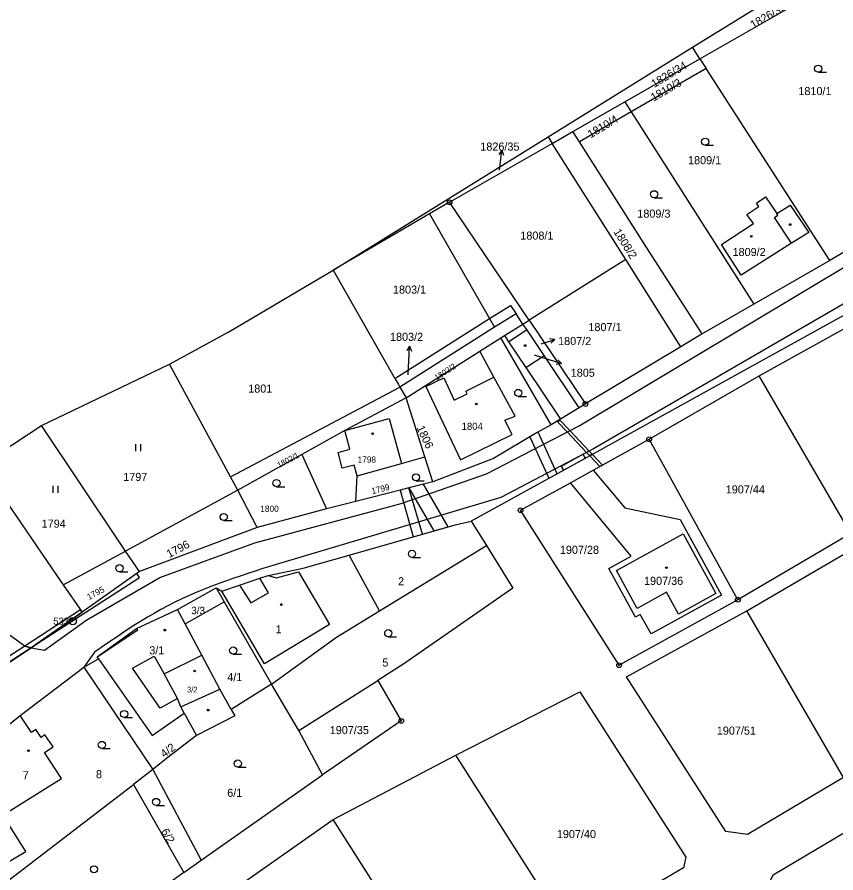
# Model space of a CAD drawing. Extents: x -504988 to -494607, y -1123820 to -1114018.
# Drawn here: x -497559.8 to -497387.8, y -1119117.8 to -1118938 of the extents above; entities that cross this region are included whole.
import ezdxf

# ---------------------------------------------------------------- set-up
doc = ezdxf.new("R2010")
doc.units = 0
for name, color, linetype in [('Hranice parcel', 7, 'Continuous'), ('Parcelní čísla', 7, 'Continuous'), ('Pop  PČ popisy', 7, 'Continuous'), ('Vnitřní kresba', 7, 'Continuous'), ('Věcná břemena k části', 7, 'Continuous'), ('Značky bodu BP', 7, 'Continuous'), ('Značky budov', 7, 'Continuous'), ('Značky kultur', 7, 'Continuous')]:
    doc.layers.add(name, color=color, linetype=linetype)

msp = doc.modelspace()

# ---------------------------------------------------------------- linework, layer by layer
at = {"layer": 'Hranice parcel'}
for p, q in [((-497417.92, -1118944.37), (-497390.42, -1118927.3)), ((-497416.37, -1118946.79), (-497388.24, -1118930.66)), ((-497448.24, -1118963.19), (-497417.92, -1118944.37)), ((-497416.37, -1118946.79), (-497417.92, -1118944.37)), ((-497432.14, -1118955.84), (-497416.37, -1118946.79)), ((-497416.37, -1118946.79), (-497415.08, -1118948.79)), ((-497415.08, -1118948.79), (-497430.81, -1118957.93)), ((-497389.12, -1118989.16), (-497415.08, -1118948.79)), ((-497443.03, -1118962.08), (-497432.14, -1118955.84)), ((-497432.14, -1118955.84), (-497430.81, -1118957.93)), ((-497430.81, -1118957.93), (-497441.66, -1118964.23)), ((-497430.81, -1118957.93), (-497405.02, -1118998.3)), ((-497493.36, -1118991.19), (-497448.24, -1118963.19)), ((-497448.24, -1118963.19), (-497447.37, -1118964.57)), ((-497447.37, -1118964.57), (-497443.03, -1118962.08)), ((-497441.66, -1118964.23), (-497443.03, -1118962.08)), ((-497431.96, -1118988.97), (-497447.37, -1118964.57)), ((-497360.95, -1118972.56), (-497389.12, -1118989.16)), ((-497452.26, -1119001.7), (-497468.94, -1118976.93)), ((-497431.96, -1118988.97), (-497452.26, -1119001.7)), ((-497420.41, -1119007.27), (-497431.96, -1118988.97)), ((-497389.12, -1118989.16), (-497405.02, -1118998.3)), ((-497493.36, -1118991.19), (-497480.41, -1119013.91)), ((-497405.02, -1118998.3), (-497415.91, -1119004.56)), ((-497453.53, -1119002.49), (-497454.98, -1119000.34)), ((-497403.94, -1119013.36), (-497378.6, -1118999.25)), ((-497453.53, -1119002.49), (-497452.26, -1119001.7)), ((-497452.74, -1119003.67), (-497453.53, -1119002.49)), ((-497452.26, -1119001.7), (-497440.42, -1119019.29)), ((-497456.54, -1119006.23), (-497452.74, -1119003.67)), ((-497449.1, -1119009.08), (-497452.74, -1119003.67)), ((-497415.91, -1119004.56), (-497420.41, -1119007.27)), ((-497420.41, -1119007.27), (-497440.42, -1119019.29)), ((-497474.01, -1119015.42), (-497462.61, -1119008.21)), ((-497441.71, -1119020.07), (-497449.1, -1119009.08)), ((-497554.65, -1119023.8), (-497527.74, -1119010.94)), ((-497514.92, -1119034.62), (-497527.74, -1119010.94)), ((-497427.03, -1119026.7), (-497403.94, -1119013.36)), ((-497384.72, -1119046.51), (-497403.94, -1119013.36)), ((-497514.92, -1119034.62), (-497479.37, -1119015.74)), ((-497479.37, -1119015.74), (-497478.08, -1119018)), ((-497478.08, -1119018), (-497474.01, -1119015.42)), ((-497474.16, -1119030.39), (-497478.08, -1119018)), ((-497440.42, -1119019.29), (-497441.71, -1119020.07)), ((-497567.32, -1119032.14), (-497554.65, -1119023.8)), ((-497438.81, -1119033.21), (-497427.03, -1119026.7)), ((-497408.42, -1119060.4), (-497427.03, -1119026.7)), ((-497499.94, -1119029.87), (-497513.39, -1119037.42)), ((-497499.94, -1119029.87), (-497494.76, -1119041.35)), ((-497472.49, -1119035.66), (-497474.16, -1119030.39)), ((-497443.56, -1119035.83), (-497438.81, -1119033.21)), ((-497513.39, -1119037.42), (-497514.92, -1119034.62)), ((-497472.49, -1119035.66), (-497488.64, -1119039.79)), ((-497513.39, -1119037.42), (-497536.97, -1119050.19)), ((-497509.36, -1119045.24), (-497513.39, -1119037.42)), ((-497488.64, -1119039.79), (-497494.76, -1119041.35)), ((-497494.76, -1119041.35), (-497509.36, -1119045.24)), ((-497464.4, -1119043.91), (-497461.22, -1119049)), ((-497509.36, -1119045.24), (-497534.08, -1119054.51)), ((-497384.72, -1119046.51), (-497408.42, -1119060.4)), ((-497483.68, -1119062.76), (-497461.22, -1119049)), ((-497406.5, -1119062.77), (-497383.22, -1119049.11)), ((-497550.05, -1119057.28), (-497536.97, -1119050.19)), ((-497534.08, -1119054.51), (-497536.97, -1119050.19)), ((-497483.68, -1119062.76), (-497490.06, -1119051.04)), ((-497550.05, -1119057.28), (-497546.11, -1119063.03)), ((-497526.09, -1119062.47), (-497517.99, -1119057.89)), ((-497517.99, -1119057.89), (-497516.29, -1119060.84)), ((-497524.49, -1119065.47), (-497516.29, -1119060.84)), ((-497516.29, -1119060.84), (-497506.31, -1119078.17)), ((-497546.11, -1119063.03), (-497556.77, -1119070.5)), ((-497524.49, -1119065.47), (-497526.09, -1119062.47)), ((-497386.22, -1119097.78), (-497406.5, -1119062.77)), ((-497520.98, -1119072.06), (-497524.49, -1119065.47)), ((-497556.77, -1119070.5), (-497566.82, -1119077.07)), ((-497545.77, -1119074.58), (-497542.68, -1119072.8)), ((-497559.11, -1119084.74), (-497545.77, -1119074.58)), ((-497545.77, -1119074.58), (-497531.25, -1119096.09)), ((-497506.31, -1119078.17), (-497514.8, -1119083.48)), ((-497500.59, -1119087.91), (-497506.31, -1119078.17)), ((-497500.59, -1119087.91), (-497484.01, -1119077.36)), ((-497514.8, -1119083.48), (-497514.06, -1119084.82)), ((-497575.6, -1119097.83), (-497559.11, -1119084.74)), ((-497524.66, -1119084.25), (-497522.06, -1119088.95)), ((-497514.06, -1119084.82), (-497522.06, -1119088.95)), ((-497495.63, -1119097.19), (-497500.59, -1119087.91)), ((-497493.39, -1119106.55), (-497467.61, -1119093.04)), ((-497443.59, -1119130.75), (-497467.61, -1119093.04)), ((-497531.25, -1119096.09), (-497535.33, -1119099.24)), ((-497531.25, -1119096.09), (-497521.08, -1119115.11)), ((-497521.08, -1119115.11), (-497495.63, -1119097.19)), ((-497563.57, -1119120.84), (-497535.33, -1119099.24)), ((-497535.33, -1119099.24), (-497524.74, -1119117.69)), ((-497517.96, -1119123.84), (-497493.39, -1119106.55)), ((-497468.54, -1119145.57), (-497493.39, -1119106.55)), ((-497524.74, -1119117.69), (-497521.08, -1119115.11)), ((-497524.74, -1119117.69), (-497553.66, -1119138.4))]:
    msp.add_line(p, q, dxfattribs=at)
for points in [[(-497243.47, -1118930.44), (-497249.39, -1118932.91), (-497288.53, -1118947.93), (-497318.97, -1118962.81), (-497354.91, -1118983.43), (-497442.8, -1119031.98), (-497464.4, -1119043.91)], [(-497468.94, -1118976.93), (-497464.05, -1118974.12), (-497447.37, -1118964.57)], [(-497415.91, -1119004.56), (-497427.66, -1118986.27), (-497441.66, -1118964.23)], [(-497393.51, -1118983.29), (-497397.13, -1118985.51), (-497407.69, -1118992.25), (-497411.83, -1118985.77), (-497405.15, -1118981.37), (-497406.52, -1118979.52), (-497404.01, -1118977.83), (-497404.5, -1118977.1), (-497402.57, -1118975.79), (-497400.22, -1118979.27)], [(-497468.94, -1118976.93), (-497473.16, -1118979.35), (-497493.36, -1118991.19)], [(-497400.22, -1118979.27), (-497397.4, -1118977.5), (-497393.51, -1118983.29)], [(-497527.74, -1119010.94), (-497515.3, -1119004.14), (-497493.36, -1118991.19)], [(-497480.41, -1119013.91), (-497460.53, -1119001.36), (-497456.15, -1118998.6), (-497454.98, -1119000.34)], [(-497454.98, -1119000.34), (-497459.49, -1119003.17), (-497479.37, -1119015.74)], [(-497462.61, -1119008.21), (-497458.2, -1119005.42), (-497457.41, -1119004.93), (-497456.54, -1119006.23)], [(-497456.54, -1119006.23), (-497452.91, -1119011.64), (-497449.1, -1119009.08)], [(-497474.01, -1119015.42), (-497473.93, -1119015.6), (-497466.62, -1119031.01), (-497455.82, -1119025.68), (-497457.32, -1119022.68), (-497455.14, -1119021.84), (-497459.63, -1119013.64), (-497462.61, -1119008.21)], [(-497480.41, -1119013.91), (-497479.69, -1119015.18), (-497479.37, -1119015.74)], [(-497478.08, -1119018), (-497490.95, -1119024.86), (-497499.94, -1119029.87)], [(-497441.71, -1119020.07), (-497445.66, -1119022.45), (-497447.64, -1119023.64), (-497450.53, -1119025.3), (-497459.74, -1119030.73), (-497472.49, -1119035.66)], [(-497536.97, -1119050.19), (-497538.5, -1119047.92), (-497554.65, -1119023.8)], [(-497488.64, -1119039.79), (-497488.36, -1119034.35), (-497479.06, -1119031.82), (-497474.16, -1119030.39)], [(-497567.32, -1119032.14), (-497551.47, -1119055.23), (-497550.05, -1119057.28)], [(-497438.81, -1119033.21), (-497432.17, -1119041.09), (-497420.52, -1119043.58), (-497411.83, -1119059.42), (-497426.64, -1119067.59), (-497428.9, -1119063.49), (-497429.89, -1119064.04), (-497435.51, -1119053.85), (-497430.79, -1119051.24), (-497443.56, -1119035.83)], [(-497408.42, -1119060.4), (-497433.35, -1119074.17), (-497454.04, -1119041.62), (-497443.56, -1119035.83)], [(-497490.06, -1119051.04), (-497467.8, -1119044.69), (-497464.4, -1119043.91)], [(-497556.77, -1119070.5), (-497558.11, -1119070.14), (-497565.7, -1119064.76), (-497568.93, -1119062.06), (-497586.61, -1119045.46)], [(-497461.22, -1119049), (-497455.64, -1119057.97), (-497478.32, -1119073.73), (-497484.01, -1119077.36)], [(-497517.99, -1119057.89), (-497516.78, -1119058.64), (-497513.07, -1119057.37), (-497508.76, -1119055.9), (-497507.03, -1119055.31), (-497499.68, -1119053.78), (-497490.06, -1119051.04)], [(-497534.08, -1119054.51), (-497537.71, -1119057.08), (-497546.11, -1119063.03)], [(-497542.68, -1119072.8), (-497542.94, -1119072.43), (-497534.7, -1119066.43), (-497526.09, -1119062.47)], [(-497506.31, -1119078.17), (-497492.72, -1119068.3), (-497483.68, -1119062.76)], [(-497386.22, -1119097.78), (-497406.41, -1119109.76), (-497410.92, -1119109.09), (-497431.78, -1119076.61), (-497406.5, -1119062.77)], [(-497542.68, -1119072.8), (-497531.4, -1119088.96), (-497524.66, -1119084.25)], [(-497524.66, -1119084.25), (-497525.39, -1119082.94), (-497526.05, -1119081.19), (-497528.89, -1119076.01), (-497520.98, -1119072.06)], [(-497514.8, -1119083.48), (-497517.16, -1119079.23), (-497520.98, -1119072.06)], [(-497484.01, -1119077.36), (-497479.08, -1119085.87), (-497495.63, -1119097.19)], [(-497467.61, -1119093.04), (-497441.62, -1119079.79), (-497419.33, -1119114.49), (-497419.85, -1119116.7), (-497443.59, -1119130.75)], [(-497565.05, -1119117.49), (-497557.91, -1119113.27), (-497560.81, -1119108.75), (-497562.77, -1119105.7), (-497550.43, -1119097.93), (-497553.99, -1119092.52), (-497552.15, -1119091.31), (-497553.9, -1119088.82), (-497554.7, -1119089.35), (-497555.8, -1119087.67), (-497556.76, -1119088.31), (-497559.11, -1119084.74)], [(-497522.06, -1119088.95), (-497528.04, -1119093.47), (-497531.25, -1119096.09)], [(-497359.54, -1119143.79), (-497381.01, -1119155.64), (-497402.74, -1119121.81), (-497401.02, -1119118.19), (-497381.2, -1119106.42)]]:
    msp.add_lwpolyline(points, dxfattribs=at)
at = {"layer": 'Pop  PČ popisy'}
for p, q in [((-497457.96, -1118965.97), (-497458.58, -1118966.9)), ((-497458.33, -1118968.95), (-497457.96, -1118965.97)), ((-497457.96, -1118965.97), (-497457.59, -1118967.03)), ((-497458.47, -1118970.14), (-497458.33, -1118968.95)), ((-497449.72, -1119006.66), (-497446.87, -1119005.73)), ((-497446.87, -1119005.73), (-497447.97, -1119005.57)), ((-497446.87, -1119005.73), (-497447.66, -1119006.52)), ((-497477.36, -1119007.17), (-497477.92, -1119008.15)), ((-497477.52, -1119010.17), (-497477.36, -1119007.17)), ((-497477.36, -1119007.17), (-497476.92, -1119008.2)), ((-497451.15, -1119008.96), (-497448.29, -1119009.88)), ((-497448.29, -1119009.88), (-497445.44, -1119010.81)), ((-497477.66, -1119013.17), (-497477.52, -1119010.17)), ((-497445.44, -1119010.81), (-497446.54, -1119010.97)), ((-497445.44, -1119010.81), (-497446.23, -1119010.02))]:
    msp.add_line(p, q, dxfattribs=at)
at = {"layer": 'Vnitřní kresba'}
for p, q in [((-497441.73, -1119023.85), (-497359.62, -1118974.72)), ((-497473.16, -1118979.35), (-497460.53, -1119001.36)), ((-497399.99, -1118979.61), (-497400.22, -1118979.27)), ((-497356.69, -1118981.17), (-497438.71, -1119028.68)), ((-497400.71, -1118980.12), (-497399.99, -1118979.61)), ((-497397.13, -1118985.51), (-497400.71, -1118980.12)), ((-497460.53, -1119001.36), (-497459.49, -1119003.17)), ((-497457.41, -1119004.93), (-497453.53, -1119002.49)), ((-497447.64, -1119023.64), (-497458.2, -1119005.42)), ((-497452.91, -1119011.64), (-497445.66, -1119022.45)), ((-497473.93, -1119015.6), (-497470.18, -1119013.82)), ((-497470.18, -1119013.82), (-497467.98, -1119018.47)), ((-497465.56, -1119016.57), (-497459.63, -1119013.64)), ((-497467.98, -1119018.47), (-497465.27, -1119017.18)), ((-497465.27, -1119017.18), (-497465.56, -1119016.57)), ((-497490.95, -1119024.86), (-497481.64, -1119022.33)), ((-497481.64, -1119022.33), (-497479.06, -1119031.82)), ((-497461.17, -1119033.93), (-497441.73, -1119023.85)), ((-497489.87, -1119028.81), (-497490.95, -1119024.86)), ((-497492.31, -1119029.48), (-497489.87, -1119028.81)), ((-497491.47, -1119032.79), (-497492.31, -1119029.48)), ((-497438.71, -1119028.68), (-497458.19, -1119038.91)), ((-497488.97, -1119032.11), (-497491.47, -1119032.79)), ((-497488.36, -1119034.35), (-497488.97, -1119032.11)), ((-497479.08, -1119040.16), (-497461.17, -1119033.93)), ((-497509.84, -1119048.48), (-497479.08, -1119040.16)), ((-497458.19, -1119038.91), (-497508.18, -1119053.88)), ((-497433.87, -1119054.3), (-497419.92, -1119046.6)), ((-497419.92, -1119046.6), (-497413.03, -1119059.08)), ((-497529.76, -1119055.77), (-497509.84, -1119048.48)), ((-497505.26, -1119055.79), (-497500.66, -1119054.52)), ((-497500.66, -1119054.52), (-497494.19, -1119065.63)), ((-497429.58, -1119062.22), (-497433.87, -1119054.3)), ((-497545.11, -1119064.66), (-497529.76, -1119055.77)), ((-497506.99, -1119058.97), (-497508.76, -1119055.9)), ((-497507.03, -1119055.31), (-497505.26, -1119055.79)), ((-497513.07, -1119057.37), (-497510.7, -1119061.04)), ((-497507.8, -1119073.88), (-497516.78, -1119058.64)), ((-497510.7, -1119061.04), (-497506.99, -1119058.97)), ((-497423.39, -1119058.81), (-497429.58, -1119062.22)), ((-497420.88, -1119063.41), (-497423.39, -1119058.81)), ((-497413.03, -1119059.08), (-497420.88, -1119063.41)), ((-497553.99, -1119070.98), (-497545.11, -1119064.66)), ((-497494.19, -1119065.63), (-497507.8, -1119073.88)), ((-497542.94, -1119072.43), (-497534.4, -1119066.76)), ((-497534.4, -1119066.76), (-497534.7, -1119066.43)), ((-497556.77, -1119070.5), (-497553.99, -1119070.98)), ((-497543.51, -1119071.44), (-497545.77, -1119074.58)), ((-497535.5, -1119074.77), (-497530.96, -1119072.24)), ((-497530.96, -1119072.24), (-497528.89, -1119076.01)), ((-497529.75, -1119083.18), (-497535.5, -1119074.77)), ((-497525.39, -1119082.94), (-497517.16, -1119079.23)), ((-497526.05, -1119081.19), (-497529.75, -1119083.18))]:
    msp.add_line(p, q, dxfattribs=at)
msp.add_lwpolyline([(-497508.18, -1119053.88), (-497509.74, -1119054.39), (-497511.33, -1119054.91), (-497512.89, -1119055.44), (-497514.45, -1119055.97), (-497516.02, -1119056.52), (-497517.56, -1119057.07), (-497519.1, -1119057.65), (-497520.64, -1119058.25), (-497522.16, -1119058.88), (-497523.66, -1119059.52), (-497525.17, -1119060.21), (-497526.64, -1119060.92), (-497528.1, -1119061.67), (-497529.56, -1119062.46), (-497530.99, -1119063.27), (-497532.41, -1119064.1), (-497533.83, -1119064.97), (-497535.22, -1119065.85), (-497536.61, -1119066.75), (-497538.01, -1119067.68), (-497539.39, -1119068.61), (-497540.76, -1119069.54), (-497542.14, -1119070.5), (-497543.51, -1119071.44)], dxfattribs=at)
at = {"layer": 'Věcná břemena k části'}
for points in [[(-497439.51, -1119030.16), (-497438.97, -1119029.86), (-497439.63, -1119029.17), (-497443.71, -1119024.88), (-497445.79, -1119022.7), (-497446.22, -1119023.12), (-497444.27, -1119025.17), (-497440.18, -1119029.45)], [(-497448.09, -1119034.9), (-497446.33, -1119033.93), (-497450.34, -1119025.19), (-497450.53, -1119025.3), (-497452.08, -1119026.21)], [(-497445.51, -1119032.41), (-497445.04, -1119033.21), (-497440.43, -1119030.67), (-497440.89, -1119029.84)], [(-497439.51, -1119030.16), (-497437.36, -1119032.41), (-497436.83, -1119032.11), (-497438.97, -1119029.86)], [(-497477.47, -1119036.93), (-497479.34, -1119037.41), (-497476.59, -1119047.2), (-497474.66, -1119046.65)], [(-497472.27, -1119045.96), (-497469.25, -1119045.1), (-497474.42, -1119036.15), (-497477.47, -1119036.93)], [(-497534.05, -1119055.75), (-497534.61, -1119054.88), (-497537.71, -1119057.08), (-497546.11, -1119063.03), (-497555.63, -1119069.7)], [(-497546.43, -1119062.56), (-497558.11, -1119070.14), (-497556.77, -1119070.5), (-497546.11, -1119063.03)], [(-497567.49, -1119076.18), (-497566.82, -1119077.07), (-497556.77, -1119070.5), (-497558.11, -1119070.14)]]:
    msp.add_lwpolyline(points, close=True, dxfattribs=at)
at = {"layer": 'Značky bodu BP'}
for centre, radius in [((-497468.94, -1118976.93), 0.5), ((-497468.94, -1118976.93), 0.0303), ((-497440.42, -1119019.29), 0.5), ((-497440.42, -1119019.29), 0.0303), ((-497427.03, -1119026.7), 0.5), ((-497427.03, -1119026.7), 0.0303), ((-497454.04, -1119041.62), 0.5), ((-497454.04, -1119041.62), 0.0303), ((-497408.42, -1119060.4), 0.5), ((-497408.42, -1119060.4), 0.0303), ((-497548.08, -1119064.91), 0.75), ((-497548.08, -1119064.91), 0.03), ((-497433.35, -1119074.17), 0.5), ((-497433.35, -1119074.17), 0.0303), ((-497479.08, -1119085.87), 0.5), ((-497479.08, -1119085.87), 0.0303)]:
    msp.add_circle(centre, radius, dxfattribs=at)
at = {"layer": 'Značky budov'}
for centre in [(-497397.43, -1118981.6), (-497405.58, -1118984.08), (-497453.08, -1119007.01), (-497463.33, -1119019.29), (-497485.09, -1119025.53), (-497423.4, -1119053.68), (-497504.27, -1119061.42), (-497528.74, -1119066.79), (-497522.46, -1119075.39), (-497519.63, -1119083.6), (-497557.35, -1119092.1)]:
    msp.add_circle(centre, 0.175, dxfattribs=at)
at = {"layer": 'Značky kultur'}
for p, q in [((-497391.55, -1118949.61), (-497389.8, -1118949.61)), ((-497415.27, -1118964.93), (-497413.52, -1118964.93)), ((-497425.98, -1118975.98), (-497424.23, -1118975.98)), ((-497454.52, -1119017.72), (-497452.77, -1119017.72)), ((-497534.81, -1119029.21), (-497534.81, -1119027.71)), ((-497533.81, -1119029.21), (-497533.81, -1119027.71)), ((-497552.16, -1119037.95), (-497552.16, -1119036.45)), ((-497551.16, -1119037.95), (-497551.16, -1119036.45)), ((-497505.29, -1119036.66), (-497503.54, -1119036.66)), ((-497476, -1119035.44), (-497474.25, -1119035.44)), ((-497516.37, -1119043.78), (-497514.62, -1119043.78)), ((-497476.83, -1119051.52), (-497475.08, -1119051.52)), ((-497538.25, -1119054.54), (-497536.5, -1119054.54)), ((-497481.82, -1119068.19), (-497480.07, -1119068.19)), ((-497514.38, -1119071.83), (-497512.63, -1119071.83)), ((-497537.27, -1119085.17), (-497535.52, -1119085.17)), ((-497541.95, -1119091.66), (-497540.2, -1119091.66)), ((-497513.42, -1119095.57), (-497511.67, -1119095.57)), ((-497530.55, -1119103.63), (-497528.8, -1119103.63))]:
    msp.add_line(p, q, dxfattribs=at)
for centre in [(-497391.55, -1118948.86), (-497415.27, -1118964.18), (-497425.98, -1118975.23), (-497454.52, -1119016.97), (-497505.29, -1119035.91), (-497476, -1119034.69), (-497516.37, -1119043.03), (-497476.83, -1119050.77), (-497538.25, -1119053.79), (-497481.82, -1119067.44), (-497514.38, -1119071.08), (-497537.27, -1119084.42), (-497541.95, -1119090.91), (-497513.42, -1119094.82), (-497530.55, -1119102.88), (-497543.61, -1119117.04)]:
    msp.add_circle(centre, 0.75, dxfattribs=at)

# ---------------------------------------------------------------- texts
at = {"layer": 'Parcelní čísla'}
for s, height, rotation, p in [('1826/36', 1.7, 30, (-497405.2, -1118940.51)), ('1826/34', 1.7, 31, (-497425.97, -1118952.9)), ('1810/3', 1.7, 30, (-497426.09, -1118955.78)), ('1810/4', 1.7, 31, (-497439.32, -1118963.52)), ('1808/2', 1.7, 302, (-497434.59, -1118983.12)), ('1802/2', 1.2, 33, (-497471.62, -1119014.36)), ('1806', 1.7, 295, (-497475.92, -1119024.28)), ('1802/1', 1.2, 28, (-497504.76, -1119032.74)), ('1799', 1.3, 14, (-497485.18, -1119038.25)), ('1796', 1.7, 28, (-497527.82, -1119051.69)), ('1795', 1.3, 28, (-497544.67, -1119060.49)), ('4/2', 1.7, 37, (-497528.86, -1119093.66)), ('6/2', 1.7, 300, (-497529.6, -1119109.06))]:
    msp.add_text(s, height=height, rotation=rotation, dxfattribs=at).set_placement(p)
for s, height, p in [('1810/1', 1.7, (-497395.7, -1118954.4)), ('1826/35', 1.7, (-497462.49, -1118966.07)), ('1809/1', 1.7, (-497418.87, -1118968.92)), ('1809/3', 1.7, (-497429.52, -1118980.15)), ('1808/1', 1.7, (-497454.09, -1118984.77)), ('1809/2', 1.7, (-497409.52, -1118988.21)), ('1803/1', 1.7, (-497480.83, -1118996.11)), ('1807/1', 1.7, (-497439.79, -1119003.99)), ('1803/2', 1.7, (-497481.45, -1119006.03)), ('1807/2', 1.7, (-497446.15, -1119006.92)), ('1805', 1.7, (-497443.5, -1119013.57)), ('1801', 1.7, (-497511.23, -1119016.9)), ('1804', 1.5, (-497466.42, -1119024.73)), ('1798', 1.3, (-497488.26, -1119031.62)), ('1797', 1.7, (-497537.47, -1119035.46)), ('1907/44', 1.7, (-497410.95, -1119038.08)), ('1800', 1.3, (-497508.69, -1119041.95)), ('1794', 1.7, (-497554.6, -1119045.28)), ('1907/28', 1.7, (-497445.78, -1119050.77)), ('2', 1.7, (-497479.76, -1119057.38)), ('1907/36', 1.7, (-497428.11, -1119057.29)), ('3/3', 1.552, (-497523.19, -1119063.45)), ('1', 1.7, (-497505.49, -1119067.47)), ('3/1', 1.7, (-497532.01, -1119071.88)), ('5', 1.7, (-497483.06, -1119074.44)), ('4/1', 1.7, (-497515.62, -1119077.5)), ('3/2', 1.2, (-497524.08, -1119079.89)), ('1907/35', 1.7, (-497494.11, -1119088.64)), ('1907/51', 1.7, (-497412.83, -1119088.75)), ('8', 1.7, (-497543.2, -1119097.91)), ('7', 1.7, (-497558.57, -1119098.13)), ('6/1', 1.7, (-497515.63, -1119101.82)), ('1907/40', 1.7, (-497446.42, -1119110.48))]:
    msp.add_text(s, height=height, dxfattribs=at).set_placement(p)
at = {"layer": 'Značky bodu BP'}
msp.add_text('533', height=1.5, dxfattribs=at).set_placement((-497552.18, -1119065.66))

doc.saveas('drawing.dxf')
